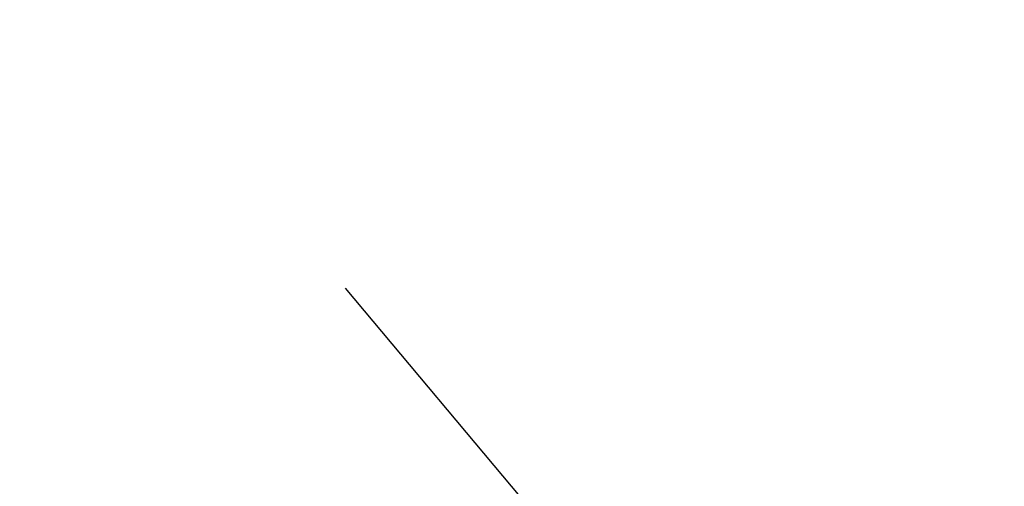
# Model space of a CAD drawing. Extents: x 0 to 362422, y 0 to 4201735.
# Tile 301 of 656: x 360221.239 to 360221.773, y 4200495.747 to 4200495.999. Entities that reach past the tile are written whole.
import ezdxf

# ---------------------------------------------------------------- set-up
doc = ezdxf.new("R2010")
doc.units = 0
doc.header["$LTSCALE"] = 0.5
doc.header["$MEASUREMENT"] = 0
doc.linetypes.add('Д_ТРОТ_ТРУБА', pattern=[3, 1.5, -1.5])
doc.layers.add('(025) Дорога', color=7, linetype='Continuous')
doc.layers.add('.', color=7, linetype='Continuous', lineweight=15)

# ---------------------------------------------------------------- blocks, each defined once
blk = doc.blocks.new('gergrgrre')
at = {"layer": '(025) Дорога', "linetype": 'Д_ТРОТ_ТРУБА', "flags": 128}
blk.add_lwpolyline([(360034.85868, 4200791.39214), (360036.73252, 4200790.50116), (360038.76123, 4200786.5526), (360042.50112, 4200778.43328), (360055.49158, 4200753.98786), (360078.80293, 4200711.41078), (360116.36904, 4200649.91548), (360150.8, 4200586.24), (360165.68243, 4200563.025), (360179.515, 4200545.24), (360209.98925, 4200509.4609), (360265.27, 4200443.63), (360306.02616, 4200398.77813), (360384.56482, 4200319.74008), (360425.36654, 4200280.59219), (360454.08745, 4200253.7751), (360461.59627, 4200243.16731), (360473.35616, 4200225.78194), (360486.07235, 4200211.83315), (360495.23317, 4200201.29455)], dxfattribs=at)

msp = doc.modelspace()

# ---------------------------------------------------------------- hatches: boundary and pattern name
at = {"layer": '.', "ltscale": 0.149071}
h = msp.add_hatch(color=256, dxfattribs=at)
h.dxf.hatch_style = 1
h.set_gradient(color1=(255, 255, 255), tint=1)
h.paths.add_polyline_path([(359890.24077, 4200063.47594), (362234.44502, 4200063.47594), (362234.34905, 4201313.89169), (359890.24077, 4201328.89108)], flags=17)
h.paths.add_polyline_path([(359890.24077, 4200063.47594), (362234.44502, 4200063.47594), (362234.44502, 4201313.89108), (359890.24077, 4201328.89108)], flags=17)

# ---------------------------------------------------------------- block references
at = {"linetype": 'Continuous'}
msp.add_blockref('gergrgrre', (0, 0), dxfattribs=at)

doc.saveas('drawing.dxf')
